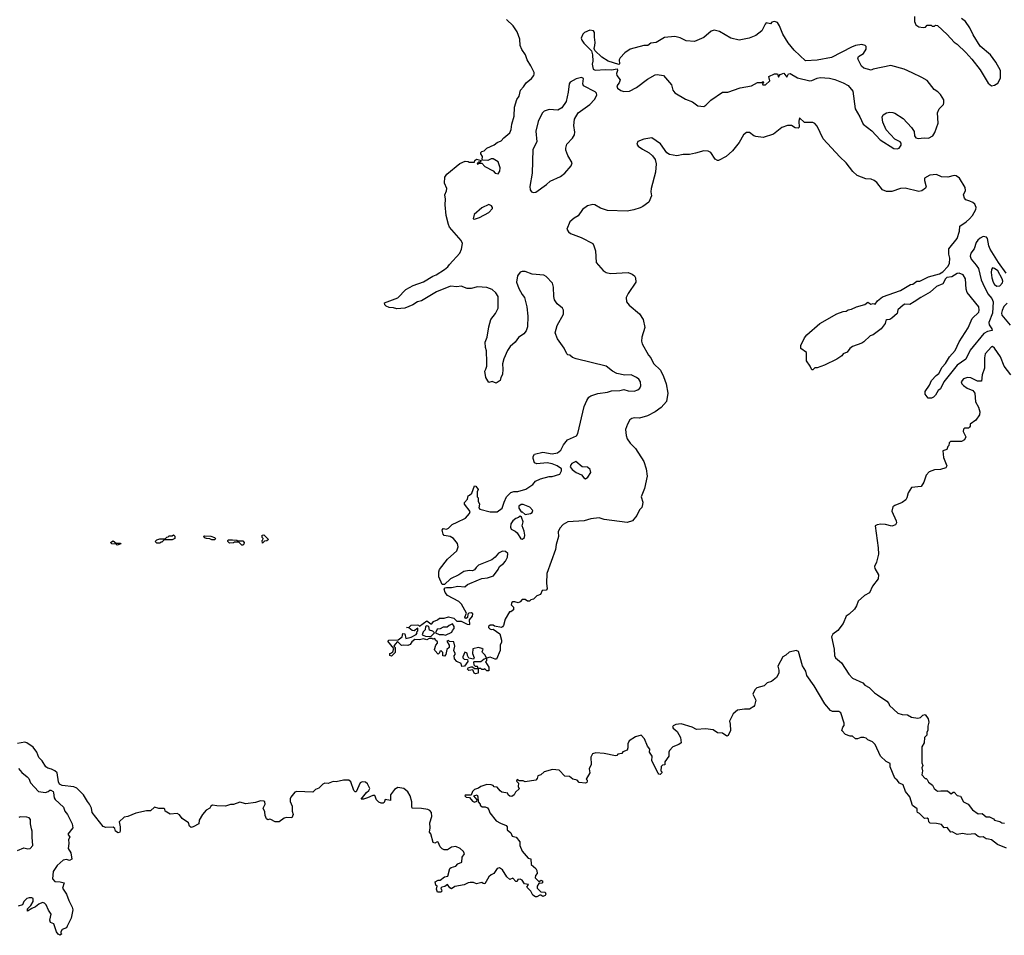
# Model space of a CAD drawing. Extents: x 2293878 to 2522763, y 823964 to 1006972.
# Tile 395 of 407: x 2455645 to 2465128, y 907880 to 916703. Entities that reach past the tile are written whole.
import ezdxf

# ---------------------------------------------------------------- set-up
doc = ezdxf.new("R2010")
doc.units = 0

msp = doc.modelspace()

# ---------------------------------------------------------------- linework, layer by layer
at = {"layer": '0CON20XD'}
for points in [[(2460252.9, 914035), (2460231.7, 914071.7), (2460195, 914104.2), (2460145, 914123.1), (2460055, 914130), (2459995, 914114), (2459955, 914114), (2459895.7, 914135.7), (2459855, 914128.6), (2459795, 914134.4), (2459660.6, 914079.4), (2459515, 913994.3), (2459476, 913984), (2459432.5, 913955), (2459355, 913922), (2459277, 913917), (2459245, 913927.5), (2459205, 913930), (2459175, 913942.5), (2459162.5, 913955), (2459160, 913975), (2459287.7, 914022.3), (2459365, 914102.5), (2459435, 914140.6), (2459535, 914175.6), (2459625, 914231.9), (2459656.4, 914243.6), (2459735, 914296), (2459769.7, 914320.3), (2459785, 914345.8), (2459885.3, 914454.7), (2459899.1, 914490.9), (2459908.9, 914545), (2459898, 914575), (2459785.7, 914705), (2459775, 914730), (2459752.7, 914817.3), (2459741.7, 914918.3), (2459746.1, 914973.9), (2459740, 915015), (2459757.3, 915052.7), (2459758.8, 915075), (2459736.4, 915126.4), (2459740.8, 915185), (2459759.2, 915215), (2459885, 915318.8), (2459935, 915340), (2459965, 915337.5), (2459975, 915330), (2460025, 915330), (2460030, 915345), (2460045, 915360), (2460090, 915345), (2460078.3, 915331.7), (2460065, 915330), (2460051.7, 915318.3), (2460055, 915310), (2460075, 915320), (2460095, 915320), (2460125, 915288.8), (2460206.1, 915246.1), (2460223.9, 915223.9), (2460255, 915217.5), (2460270, 915245), (2460272, 915275), (2460253.8, 915335), (2460205, 915361.2), (2460185, 915361.2), (2460155, 915346.2), (2460105, 915350), (2460100, 915355), (2460102.5, 915385), (2460085, 915410), (2460086.2, 915425), (2460095, 915433.8), (2460119.2, 915440.8), (2460145, 915465.7), (2460215, 915495.8), (2460245, 915520), (2460283.8, 915535), (2460308, 915565), (2460365, 915614), (2460378.6, 915645), (2460385.6, 915695), (2460407.8, 915775), (2460410.9, 915859.1), (2460434, 915935), (2460456, 915965), (2460470, 916025), (2460498.8, 916055), (2460523.8, 916095), (2460573.9, 916136.1), (2460596.7, 916165), (2460600.7, 916179.3), (2460598.8, 916195), (2460567.9, 916257.9), (2460534, 916315), (2460518, 916365), (2460481.1, 916415), (2460466.9, 916455), (2460462.5, 916515), (2460436, 916585), (2460398.8, 916645), (2460332.5, 916705)], [(2464095, 915457.3), (2464115, 915464.5), (2464136.5, 915495), (2464134.2, 915515), (2464125, 915525.8), (2464072.6, 915552.6), (2463991.7, 915641.7), (2463959.2, 915715), (2463952.9, 915765), (2463960.8, 915785), (2463993.8, 915805), (2464025, 915811.5), (2464055, 915810), (2464075, 915801.9), (2464155, 915752), (2464234.5, 915664.5), (2464260, 915625), (2464263.4, 915583.4), (2464275.8, 915565), (2464297.2, 915557.2), (2464355, 915564.6), (2464397.3, 915562.7), (2464439.4, 915585), (2464460.6, 915615), (2464491.4, 915705), (2464483.6, 915806.4), (2464502.5, 915845), (2464542.5, 915885), (2464546.4, 915903.6), (2464545, 915930), (2464513.6, 915983.6), (2464488.8, 916008.8), (2464451.3, 916031.3), (2464386.3, 916116.3), (2464335, 916147.5), (2464241.5, 916191.5), (2464165, 916227.7), (2464035, 916262.7), (2463865, 916226.7), (2463845, 916217.5), (2463775, 916237.5), (2463752.5, 916255), (2463717.5, 916325), (2463725, 916350), (2463773.3, 916376.7), (2463799.3, 916420.7), (2463796.7, 916445), (2463787.5, 916455), (2463755, 916463.3), (2463695.8, 916454.2), (2463655, 916440), (2463465, 916338.8), (2463325, 916313.3), (2463215, 916306), (2463105, 916408.8), (2463045, 916480), (2462994.6, 916564.6), (2462964.2, 916644.2), (2462945, 916676.7), (2462915, 916686.7), (2462889.3, 916680.7), (2462875, 916662.5), (2462836.2, 916673.8), (2462825, 916660), (2462792.5, 916595), (2462735, 916550), (2462670, 916525), (2462575, 916507.5), (2462495, 916526.7), (2462385, 916588), (2462335, 916603.8), (2462305.9, 916594.1), (2462235, 916532), (2462145, 916493.3), (2462065, 916500), (2462007.1, 916527.1), (2461955, 916541.9), (2461857.1, 916532.9), (2461775, 916484), (2461725, 916476), (2461695, 916453.8), (2461655, 916454), (2461525, 916419.4), (2461475, 916383.3), (2461429.2, 916335), (2461420, 916315), (2461421.7, 916278.3), (2461415, 916270), (2461314.5, 916304.5), (2461250.7, 916340.7), (2461183.3, 916405), (2461178, 916425), (2461183.8, 916453.8), (2461189.2, 916485), (2461180, 916535), (2461180.7, 916580.7), (2461172.5, 916595), (2461135, 916603.8), (2461085, 916581.2), (2461068.8, 916565), (2461054.2, 916525), (2461059.2, 916505), (2461077.6, 916477.6), (2461152, 916402), (2461160.8, 916365), (2461164, 916305), (2461158.8, 916275), (2461170, 916225), (2461187.7, 916217.7), (2461285.8, 916224.2), (2461345, 916218.8), (2461398.3, 916228.3), (2461402.5, 916215), (2461393.8, 916185), (2461396.2, 916165), (2461427.5, 916125), (2461417.5, 916095), (2461396.2, 916065), (2461403.8, 916045), (2461435, 916019.5), (2461465, 916010), (2461518, 916015), (2461585, 916049.2), (2461691.3, 916128.7), (2461765, 916172.5), (2461785.7, 916175.7), (2461845, 916164), (2461922, 916075), (2461935.5, 916025), (2461955, 915998.1), (2462056.2, 915936.2), (2462125, 915911.9), (2462175, 915874), (2462235, 915866.2), (2462255, 915878.8), (2462301.7, 915928.3), (2462415, 916004), (2462465, 916003.8), (2462585, 916047.5), (2462695, 916066.7), (2462750.7, 916099.3), (2462791.7, 916098.3), (2462805, 916107.5), (2462810, 916095), (2462800, 916085), (2462802.5, 916075), (2462826.7, 916075), (2462870, 916115), (2462860, 916155), (2462915, 916180), (2462945, 916180), (2462955, 916150), (2462970, 916175), (2463005, 916187.5), (2463035, 916150), (2463050, 916180), (2463065, 916185.7), (2463135, 916143.8), (2463255, 916115.4), (2463275, 916117.1), (2463325, 916139.6), (2463354.6, 916144.6), (2463445, 916140.8), (2463497.4, 916127.4), (2463576, 916095), (2463625, 916069.1), (2463668.2, 916015), (2463693.1, 915845), (2463738.3, 915768.3), (2463770, 915695), (2463852.4, 915632.4), (2463931.5, 915545), (2464065, 915463.1), (2464095, 915457.3)], [(2464263.3, 916735), (2464262.5, 916685), (2464275, 916652.5), (2464303.6, 916633.6), (2464348.3, 916628.3), (2464368.3, 916631.7), (2464385, 916650), (2464425, 916650), (2464435, 916640), (2464455, 916640), (2464465, 916650), (2464485, 916647.5), (2464579.6, 916559.5), (2464645, 916487.5), (2464675, 916466.7), (2464757, 916387), (2464814.2, 916324.2), (2464895, 916221.2), (2464971.7, 916091.7), (2465005, 916066.7)], [(2465005, 916066.7), (2465035, 916072.5), (2465065, 916090), (2465091.7, 916138.3), (2465093.3, 916215), (2465048, 916295), (2464994.3, 916365), (2464895, 916448), (2464827.6, 916557.6), (2464797.5, 916625), (2464754.2, 916685), (2464715, 916714.3)], [(2460595, 915036.5), (2460615, 915042.7), (2460719.2, 915115), (2460753.3, 915146.7), (2460855, 915191.2), (2460895, 915223.5), (2460956.2, 915295), (2460964.6, 915325), (2460925, 915393.1), (2460906.4, 915445), (2460905.8, 915465), (2460916.1, 915505), (2460968.1, 915561.9), (2460988.2, 915595), (2460990.9, 915619.1), (2460980.8, 915685), (2460988.2, 915745), (2461022.7, 915805), (2461134.8, 915885.2), (2461180, 915935), (2461203.3, 915975), (2461201.4, 915995), (2461187.4, 916007.4), (2461073.8, 916065), (2461070, 916085), (2461076.2, 916135), (2461055, 916145.7), (2461005, 916134), (2460947.3, 916102.7), (2460936, 916085), (2460927.3, 916005), (2460908.5, 915915), (2460867.6, 915852.4), (2460828.3, 915831.7), (2460745, 915838.1), (2460697.5, 915822.5), (2460677.5, 915802.5), (2460639.1, 915720.9), (2460617.6, 915627.6), (2460625.6, 915525), (2460586.6, 915453.4), (2460579.6, 915225), (2460557.1, 915095), (2460560.5, 915065), (2460574.1, 915044.1), (2460595, 915036.5)], [(2465145, 914261.7), (2465072.9, 914362.9), (2464992.4, 914492.4), (2464979.9, 914525), (2464966.9, 914595), (2464957.6, 914607.6), (2464925, 914612.7), (2464895, 914598.8), (2464871.9, 914578.1), (2464857.8, 914555), (2464837.7, 914495), (2464805.2, 914454.8), (2464798.9, 914425), (2464808.2, 914395), (2464858.8, 914338.8), (2464878.5, 914305), (2464907.1, 914195), (2464922.1, 914162.1), (2464971, 914061), (2465009.1, 914015), (2465021.8, 913985), (2465014.8, 913875.2), (2464978.9, 913785), (2464983.2, 913763.2), (2465008.8, 913725), (2465012.5, 913707.5), (2464965, 913699.1), (2464930.8, 913679.2), (2464800.4, 913519.6), (2464756.9, 913433.1), (2464675, 913374.4), (2464546.2, 913213.8), (2464515, 913146.7), (2464490, 913130), (2464465.8, 913085), (2464445, 913066), (2464427, 913057), (2464395, 913057.5), (2464366.7, 913095), (2464365, 913120), (2464407.1, 913182.9), (2464427.1, 913225), (2464472, 913275), (2464498.8, 913295), (2464530.8, 913355), (2464560.6, 913389.4), (2464600.5, 913455), (2464655.5, 913515), (2464695, 913598.9), (2464780.4, 913735), (2464819.1, 913825), (2464882.3, 913885), (2464887.1, 913905), (2464882.5, 913935), (2464770.3, 914075), (2464760.9, 914105), (2464755.7, 914205.7), (2464733.4, 914243.4), (2464695, 914261.5), (2464673.2, 914256.8), (2464624.1, 914225.9), (2464575, 914218.2), (2464561.1, 914205), (2464535, 914156.9), (2464476.2, 914133.8), (2464415, 914077.1), (2464322.9, 914027.1), (2464260, 913985), (2464219.7, 913960.3), (2464169.3, 913960.7), (2464155, 913953.3), (2464103.8, 913906.2), (2464095, 913873.3), (2464045, 913826.7), (2464025, 913813.8), (2463998.3, 913811.7), (2463987, 913803), (2463980, 913775), (2463943.3, 913725), (2463865, 913666.7), (2463835, 913656.7), (2463775, 913600), (2463755, 913586.7), (2463665, 913553.3), (2463640, 913535), (2463615, 913500), (2463576.4, 913483.6), (2463562.5, 913465), (2463515, 913433.3), (2463397.3, 913372.7), (2463325, 913350), (2463305, 913350), (2463285, 913330), (2463275, 913330), (2463260, 913365), (2463223.3, 913415), (2463222.5, 913495), (2463170, 913535), (2463170, 913565), (2463203.9, 913636.1), (2463225, 913667.5), (2463350, 913775), (2463515, 913870), (2463575, 913890), (2463605, 913893.3), (2463625, 913906.7), (2463655, 913912.5), (2463703.6, 913936.4), (2463785, 913957.5), (2463815, 913982.5), (2463843, 913963), (2463865, 913967.5), (2463885, 913963.3), (2463907, 913993), (2463956.4, 914033.6), (2464127.7, 914092.3), (2464225, 914150), (2464246.1, 914153.9), (2464285, 914184), (2464315.8, 914184.2), (2464397.5, 914225), (2464505, 914255.5), (2464536.4, 914275), (2464585, 914325.8), (2464600.6, 914355), (2464605.2, 914405), (2464595.4, 914445), (2464593.1, 914495), (2464673.9, 914595), (2464695.9, 914665), (2464701.1, 914715), (2464761.2, 914755), (2464794.6, 914785), (2464820.8, 914815), (2464855.5, 914875), (2464857.7, 914895), (2464842.9, 914925), (2464825, 914941.1), (2464795, 914953.3), (2464758.3, 914968.3), (2464744.6, 914984.6), (2464736.5, 915015), (2464754, 915056), (2464752.8, 915085), (2464696.4, 915175), (2464665, 915199.2), (2464645, 915201.8), (2464585, 915186), (2464525, 915188.9), (2464475, 915211), (2464411.1, 915205), (2464360.8, 915175), (2464358.8, 915155), (2464376.4, 915093.6), (2464369.6, 915080.5), (2464335, 915054), (2464305, 915049.2), (2464175, 915080.4), (2464128.8, 915075), (2464045, 915048.2), (2463995, 915047.9), (2463955.3, 915065.3), (2463900.4, 915135), (2463874.4, 915155), (2463845, 915167.2), (2463795, 915168.8), (2463711.2, 915201.2), (2463668.9, 915238.9), (2463603.8, 915325), (2463545, 915382.1), (2463385.3, 915555), (2463325, 915676.9), (2463305, 915702.5), (2463283.1, 915713.1), (2463203.7, 915713.7), (2463155, 915756.2), (2463148.5, 915725), (2463152.2, 915667.8), (2463142.4, 915657.6), (2463115, 915661.4), (2463077.5, 915685), (2463040, 915685), (2462984.4, 915665.6), (2462905, 915599.6), (2462805, 915569.5), (2462735, 915578.2), (2462715, 915585.6), (2462675, 915616.2), (2462644.3, 915615), (2462615, 915592.2), (2462575, 915519.4), (2462510.4, 915439.6), (2462448.6, 915385), (2462375, 915346.7), (2462365, 915346.7), (2462345, 915360.6), (2462302.2, 915422.2)], [(2462302.2, 915422.2), (2462275, 915435.9), (2462235, 915439.6), (2462155, 915415.5), (2462095, 915405.5), (2462035, 915405.5), (2461975, 915390.5), (2461904.7, 915404.7), (2461878.7, 915418.7), (2461817.1, 915507.2), (2461735, 915566), (2461655, 915552.2), (2461599.6, 915530.4), (2461588, 915505), (2461602.5, 915485), (2461644.1, 915454.1), (2461708.8, 915418.8), (2461740.8, 915390.8), (2461765.4, 915355.4), (2461774.5, 915315.5), (2461770, 915235), (2461728.6, 915075), (2461724.4, 915045), (2461730, 915005), (2461703.3, 914945), (2461647.1, 914902.9), (2461619.6, 914890.5), (2461560.5, 914869.5), (2461495, 914858.8), (2461305, 914863.1), (2461238.2, 914888.2), (2461185, 914919.1), (2461165, 914920.9), (2461115, 914908.6), (2461066.9, 914875), (2461025.3, 914814.7), (2460985, 914792.1), (2460944.1, 914755.9), (2460915.8, 914685), (2460929.7, 914659.7), (2460951.7, 914641.7), (2461052, 914605), (2461164, 914545), (2461175.5, 914525.6), (2461190, 914475), (2461198, 914365), (2461265, 914285.6), (2461295, 914268.1), (2461335, 914257.8), (2461505, 914265.8), (2461545, 914252.5), (2461565, 914236), (2461575.7, 914215), (2461578.6, 914175), (2461507.1, 914065), (2461485.5, 914025), (2461489.5, 913985), (2461515, 913952.2), (2461615, 913869.2), (2461651.1, 913815), (2461666.8, 913736.8), (2461635.9, 913644.1), (2461633.8, 913606.2), (2461640.8, 913580.8), (2461701.9, 913471.9), (2461725, 913444), (2461750.5, 913390.5), (2461816.7, 913325), (2461847.1, 913265), (2461872.9, 913195), (2461888.6, 913105), (2461876, 913025), (2461824.2, 912965), (2461767.1, 912925), (2461693.3, 912885), (2461615, 912862.9), (2461565, 912866.7), (2461539.6, 912860.4), (2461522.5, 912847.5), (2461497.8, 912805), (2461480, 912755), (2461485.6, 912695), (2461495.5, 912665.6), (2461523.9, 912623.9), (2461575, 912572), (2461655.5, 912445.5), (2461678.2, 912375), (2461689.4, 912305), (2461663.3, 912185), (2461630, 912105), (2461646.2, 912055), (2461645, 912030), (2461636.1, 912003.9), (2461615, 911980), (2461587.5, 911925), (2461547.5, 911875), (2461495, 911857.5), (2461275, 911885.7), (2461225, 911902.5), (2461145, 911892.1), (2461082.7, 911872.7), (2460925, 911864.5), (2460880.9, 911839.1), (2460846.2, 911803.8), (2460831.3, 911768.7), (2460833.2, 911723.2), (2460811.2, 911645), (2460805, 911597.5), (2460720.6, 911365), (2460718.6, 911275), (2460725, 911217.5), (2460715, 911206.7), (2460677, 911203), (2460660, 911165), (2460625, 911152.5), (2460595, 911120), (2460568.3, 911111.7), (2460555, 911100), (2460535, 911100), (2460515, 911117.5), (2460485, 911117.5), (2460466.4, 911093.6), (2460445, 911082.5), (2460413.6, 911093.6), (2460395, 911093.8), (2460385, 911086.7), (2460380, 911065), (2460401.7, 911041.7), (2460400, 911015), (2460375, 910997.5), (2460361.7, 910998.3), (2460321.2, 910925), (2460305.7, 910865), (2460295, 910851.2), (2460285, 910846.7), (2460218.3, 910858.3), (2460205, 910870), (2460175, 910870), (2460160, 910855), (2460160, 910845), (2460173, 910833), (2460185, 910827.5), (2460205, 910830), (2460270, 910785), (2460285.8, 910725), (2460285.7, 910705), (2460273.3, 910675), (2460272, 910625), (2460238.3, 910541.7), (2460225, 910540), (2460175, 910560), (2460140, 910550), (2460140, 910525), (2460130, 910515), (2460162.5, 910465), (2460165, 910430), (2460145, 910430), (2460125, 910447.5), (2460115, 910440), (2460095, 910440), (2460085, 910450), (2460060, 910450), (2460061.7, 910438.3), (2460060, 910405), (2460035, 910400), (2460023.3, 910405), (2460008.3, 910438.3), (2459971.7, 910431.7), (2459957.5, 910445), (2459963.8, 910456.2), (2459995, 910467.5), (2460007.5, 910467.5), (2460025, 910450), (2460060, 910450), (2460055, 910470), (2460035, 910470), (2460021.7, 910481.7), (2460020, 910515), (2460025, 910520), (2460085, 910517.5), (2460120, 910545), (2460140, 910550), (2460128.3, 910578.3), (2460103.8, 910605), (2460100, 910615), (2460107.5, 910635), (2460097.5, 910645), (2460065, 910653.3), (2460010.7, 910639.3), (2460006, 910595), (2460022.5, 910555), (2460015, 910540), (2459970.7, 910550.7), (2459957.5, 910575), (2459955, 910600), (2459931.7, 910608.3), (2459912.5, 910565), (2459913, 910553), (2459925, 910542.5), (2459958.3, 910538.3), (2459961.7, 910518.3), (2459930, 910475), (2459905, 910470), (2459898.3, 910498.3), (2459855, 910520), (2459832.5, 910545), (2459828.3, 910571.7), (2459840, 910585), (2459840, 910595), (2459827.5, 910625), (2459837.5, 910665), (2459827, 910707), (2459785, 910710), (2459775, 910720), (2459760, 910715), (2459782.5, 910675), (2459782.5, 910655), (2459760, 910635), (2459750, 910585), (2459735, 910570), (2459721.7, 910571.7), (2459720, 910605), (2459705, 910620), (2459691.7, 910618.3), (2459688.3, 910601.7), (2459675, 910590), (2459642.5, 910625), (2459640, 910635), (2459653, 910677), (2459670, 910695), (2459668.3, 910708.3), (2459650, 910725), (2459645, 910740), (2459625, 910732.5), (2459615, 910740), (2459588.3, 910741.7), (2459565, 910727.5), (2459535, 910737.5), (2459495, 910727.5), (2459450.7, 910729.3), (2459420.7, 910709.3), (2459406.4, 910683.6), (2459385, 910673.8), (2459345, 910677.5), (2459323, 910673), (2459285, 910710), (2459260, 910685), (2459250, 910665), (2459260, 910655), (2459260, 910605), (2459225, 910570), (2459210, 910575), (2459210, 910595), (2459218.3, 910598.3), (2459238.3, 910611.7), (2459250, 910645), (2459190, 910715), (2459200, 910725), (2459291.7, 910728.3), (2459330, 910755), (2459335, 910790), (2459356.1, 910786.1), (2459365, 910740), (2459415, 910752.5), (2459465, 910780), (2459472.5, 910795), (2459470, 910805), (2459480, 910815), (2459478.3, 910838.3), (2459445, 910812.5), (2459425, 910816.7), (2459391.7, 910841.7), (2459370, 910845), (2459395, 910850), (2459415, 910870), (2459471.7, 910871.7), (2459485, 910870), (2459495, 910860), (2459565, 910910), (2459605, 910880), (2459615, 910880), (2459630, 910905), (2459670.7, 910919.3), (2459690, 910935), (2459733, 910937), (2459775, 910948.8), (2459827.5, 910935), (2459855, 910907.5), (2459896.1, 910906.1), (2459955, 910877.5), (2459980, 910875), (2459978.3, 910921.7), (2460007.5, 910955), (2460008.3, 910978.3), (2459996.4, 910986.4), (2459970, 910985), (2459960, 910975), (2459957, 910943), (2459946.7, 910933.3), (2459940, 910935), (2459933.8, 910945), (2459950, 910985), (2459900.4, 911070.5), (2459875, 911096.7), (2459766.7, 911155), (2459744.3, 911184.3), (2459733.3, 911216.7), (2459741.7, 911228.3), (2459755, 911232.5), (2459805, 911232), (2459865, 911243.3), (2459931.7, 911238.3), (2459959.3, 911260.7), (2460062.5, 911305), (2460095, 911318.8), (2460150, 911325), (2460210, 911345), (2460253.8, 911405), (2460266.7, 911435), (2460305.9, 911464.1), (2460324.1, 911485.9), (2460343.8, 911525), (2460345, 911560), (2460325, 911580), (2460295, 911583.3), (2460257.7, 911562.3), (2460225.7, 911524.3), (2460191.2, 911498.8), (2460064.2, 911445.8), (2460040, 911425), (2460025, 911402.5), (2460005, 911392.5), (2459975, 911396.7), (2459924.1, 911385.9), (2459875, 911353.8), (2459793.9, 911316.1), (2459735, 911260), (2459715, 911260), (2459682.5, 911335), (2459683.3, 911383.3), (2459690, 911405), (2459766.7, 911505), (2459855.8, 911584.2), (2459868.8, 911625), (2459861.2, 911655), (2459823.3, 911705), (2459791.7, 911721.7), (2459734.2, 911734.2), (2459723.8, 911745), (2459712.5, 911785), (2459725, 911800), (2459756.7, 911793.3), (2459775, 911802.5), (2459811.7, 911838.3), (2459859.6, 911860.5), (2459938.8, 911901.2), (2459977.5, 911945), (2459982.5, 911965), (2459930, 912035), (2459928.3, 912051.7), (2459957, 912083), (2459963.6, 912116.4), (2459978.3, 912121.7), (2459998.3, 912141.7), (2460025, 912210), (2460038.3, 912208.3), (2460060, 912175), (2460052.5, 912155), (2460052.5, 912105), (2460060, 912095), (2460060, 912065), (2460072.5, 912035), (2460068.3, 911998.3), (2460077, 911987), (2460175, 911962), (2460245, 911961.2), (2460291.2, 911995), (2460310, 912055), (2460334.2, 912105), (2460375, 912145.6), (2460405, 912156.5), (2460444.3, 912155.7), (2460520.7, 912179.3), (2460586, 912224), (2460613.3, 912255), (2460662.3, 912277.7), (2460745, 912302.5), (2460775, 912300), (2460846, 912324), (2460862.5, 912355), (2460862.5, 912375), (2460822.5, 912405), (2460775, 912424), (2460725, 912434), (2460625, 912423.3), (2460605, 912433.3), (2460591.2, 912475), (2460591.2, 912495), (2460605, 912516.2), (2460685, 912535.8), (2460775, 912519.2), (2460825, 912530.8), (2460855.6, 912554.4), (2460882.5, 912605), (2460921.2, 912655), (2461008.2, 912691.8), (2461021.1, 912715), (2461081.1, 912975), (2461107.5, 913035), (2461127.5, 913065), (2461145, 913079.2), (2461215, 913101.5), (2461305.5, 913114.5), (2461345, 913126.9), (2461425, 913130.8), (2461465, 913140), (2461505, 913126.7), (2461564.3, 913124.3), (2461597.5, 913135), (2461618.8, 913151.2), (2461628, 913175), (2461624.3, 913215), (2461608.6, 913238.5), (2461585, 913256.9), (2461535, 913281.4), (2461475, 913278.6), (2461395, 913294.4), (2461355, 913315.6), (2461295, 913363.3), (2461005, 913436.2), (2460969.3, 913449.3), (2460945, 913470), (2460925, 913473.3), (2460913.9, 913483.9), (2460888.3, 913538.3), (2460825, 913627.5), (2460803.8, 913685), (2460822.3, 913757.7), (2460882.5, 913865), (2460884.3, 913905), (2460874, 913925), (2460822.5, 913965), (2460795.7, 914005), (2460788.9, 914035), (2460787.5, 914125), (2460776.7, 914165), (2460715, 914230), (2460692.9, 914242.9), (2460582.3, 914252.3), (2460515, 914277.5), (2460485, 914278.1), (2460465, 914270), (2460440, 914235), (2460431.1, 914175), (2460452, 914112), (2460485.4, 914055.5), (2460505.6, 914025), (2460530, 913935), (2460539.4, 913845), (2460537, 913743), (2460522, 913705), (2460502, 913675), (2460450.3, 913639.7), (2460418, 913595), (2460370, 913555), (2460344.3, 913515.7), (2460308.8, 913435), (2460294.1, 913385.9), (2460300, 913335), (2460296.2, 913285), (2460280, 913255), (2460272.5, 913225), (2460235, 913200), (2460195, 913216.2), (2460165, 913207.5), (2460133.8, 913255), (2460123.8, 913315), (2460136.2, 913335), (2460143.8, 913365), (2460144.1, 913404.1), (2460142.3, 913512.3), (2460132.5, 913545), (2460129.2, 913595), (2460147.5, 913645), (2460162.5, 913745), (2460184, 913815), (2460227.3, 913872.7), (2460253.1, 913925), (2460252.9, 914035)], [(2460025, 914782.5), (2460075, 914796.2), (2460164.2, 914845), (2460197.3, 914882.7), (2460198.8, 914895), (2460190.4, 914910.5), (2460165, 914923.3), (2460095, 914889.2), (2460023.8, 914825), (2460012.5, 914785), (2460025, 914782.5)], [(2465055, 914136.7), (2465085, 914139.4), (2465110.9, 914169.1), (2465113.8, 914185), (2465107.5, 914205), (2465065, 914282.4), (2465035, 914304.7), (2465015, 914310.6), (2465005.4, 914295), (2465002.9, 914267.1), (2465008.7, 914215), (2465020.9, 914175), (2465035, 914151.8), (2465055, 914136.7)], [(2465155, 913970.8), (2465125, 913938.6), (2465107.7, 913902.3), (2465101.8, 913875), (2465105.3, 913855), (2465185, 913758.9)], [(2465190.7, 913280.7), (2465128.1, 913365), (2465092.9, 913455), (2465035, 913538), (2465015, 913554), (2465005, 913551.2), (2464945, 913482.5), (2464938.5, 913445), (2464936.7, 913345), (2464915, 913280), (2464909.3, 913220.7), (2464870.3, 913220.3), (2464805, 913250.9), (2464775, 913256.4), (2464735, 913241.4), (2464714.3, 913215), (2464720, 913195), (2464735, 913178.8), (2464771.7, 913151.7), (2464825, 913130), (2464843.8, 913105), (2464851.4, 913021.4), (2464879.1, 912969.1), (2464892.9, 912925), (2464890, 912895), (2464854.4, 912845.6), (2464800, 912805), (2464800, 912785), (2464793.3, 912776.7), (2464785, 912767.5), (2464745, 912767.5), (2464734.1, 912755.9), (2464733.3, 912735), (2464756.4, 912683.6), (2464745.8, 912654.2), (2464715, 912640), (2464610, 912640), (2464596.2, 912625), (2464595, 912600), (2464585, 912590), (2464575, 912562.5), (2464535, 912550), (2464544.3, 912485), (2464573.3, 912405), (2464566.7, 912385), (2464515, 912368.8), (2464456, 912366), (2464403.8, 912345), (2464375.8, 912315), (2464351.7, 912248.3), (2464327.5, 912205), (2464233.9, 912196.1), (2464200.8, 912145), (2464190.8, 912095), (2464180, 912075), (2464145, 912050.6), (2464075, 912023.3), (2464055, 912007.5), (2464046.4, 911966.4), (2464088, 911875), (2464090, 911855), (2464080, 911835), (2464045, 911822.5), (2463985, 911837.5), (2463938.8, 911841.2), (2463904.4, 911835.6), (2463883.8, 911825), (2463914.3, 911614.3), (2463915.8, 911554.2), (2463895.8, 911474.2), (2463878.8, 911435), (2463882, 911415), (2463917.5, 911355), (2463914.2, 911315.8), (2463860, 911245), (2463829.2, 911180.8), (2463783.3, 911155), (2463719.7, 911100.3), (2463705.7, 911055), (2463685.5, 911024.4), (2463635.5, 910974.5), (2463605, 910954.2), (2463575.5, 910884.5), (2463525, 910816.2), (2463477.6, 910782.4), (2463464.4, 910755), (2463488.6, 910638.6), (2463493.5, 910575), (2463502.5, 910555), (2463561.2, 910505), (2463631.2, 910395), (2463665, 910356.7), (2463765, 910312.5), (2463785, 910290), (2463827.3, 910267.3), (2463877.5, 910217.5), (2463907.7, 910197.7), (2463997.5, 910135), (2464016.7, 910115), (2464022.5, 910095), (2464102.3, 910022.3), (2464145, 910006.7), (2464195, 910006.2), (2464233.6, 909983.6), (2464295, 909971.2), (2464320.7, 909979.3), (2464345, 910000), (2464365, 910007.5), (2464396.1, 909966.1), (2464402.5, 909935), (2464393.3, 909895), (2464393, 909857), (2464382.5, 909835), (2464381.7, 909808.3), (2464360, 909785), (2464357.5, 909735), (2464333.3, 909695), (2464333.3, 909543.3), (2464342.5, 909515), (2464332.5, 909495), (2464340, 909465), (2464332.5, 909425), (2464365, 909390), (2464375, 909390), (2464385, 909380), (2464397, 909357), (2464435.9, 909325.9), (2464453.6, 909293.6), (2464485, 909267.5), (2464517, 909273), (2464581.7, 909271.7), (2464615, 909242.5), (2464635, 909260), (2464645, 909260), (2464675, 909227.5), (2464705, 909222.5), (2464735, 909167.5), (2464780, 909145), (2464820.7, 909090.7), (2464875, 909050), (2464915, 909052.5), (2464955, 909022.5), (2464985, 909022.5), (2465025, 909002.5), (2465035, 908990), (2465085, 908977.5), (2465105, 908962.5), (2465131.7, 908961.7)], [(2461095, 912280), (2461117.5, 912295), (2461145, 912340), (2461138.3, 912368.3), (2461115, 912390), (2461063, 912393), (2461000, 912445), (2460962.5, 912425), (2460952.5, 912415), (2460947.5, 912395), (2460965, 912367.5), (2461005, 912340), (2461055, 912317.5), (2461077, 912287), (2461095, 912280)], [(2460515, 911936.7), (2460565, 911943.3), (2460582.5, 911955), (2460587, 911973), (2460557.5, 912005), (2460493, 912033), (2460475, 912032.5), (2460453.9, 912016.1), (2460452.5, 911995), (2460475, 911960), (2460485, 911960), (2460515, 911936.7)], [(2460485, 911697.5), (2460495, 911702.5), (2460506.7, 911715), (2460510, 911735), (2460503.3, 911775), (2460483.3, 911825), (2460493.3, 911865), (2460478.8, 911908.8), (2460465, 911920), (2460450, 911905), (2460425, 911897.5), (2460393.8, 911875), (2460376.7, 911845), (2460371.7, 911811.7), (2460380, 911795), (2460416.1, 911776.1), (2460435, 911757.5), (2460470.7, 911700.7), (2460485, 911697.5)], [(2456995, 911660), (2456965, 911660), (2456950, 911675), (2456965, 911690), (2456995, 911700), (2457045, 911700), (2457061.7, 911718.3), (2457075, 911720), (2457085, 911730), (2457115, 911730), (2457125, 911740), (2457140, 911725), (2457140, 911705), (2457115, 911690), (2457035, 911690), (2457015, 911670), (2457005, 911670), (2456995, 911660)], [(2457985, 911660), (2457980, 911685), (2457988.3, 911691.7), (2457990, 911705), (2457980, 911715), (2457980, 911735), (2457995, 911740), (2458040, 911695), (2458025, 911680), (2458001.7, 911678.3), (2457985, 911660)], [(2456585, 911640), (2456575, 911650), (2456533, 911653), (2456520, 911665), (2456545, 911680), (2456575, 911660), (2456615, 911660), (2456618.3, 911651.7), (2456595, 911642.5), (2456585, 911640)], [(2457525, 911690), (2457495, 911690), (2457475, 911700), (2457443, 911703), (2457425, 911710), (2457420, 911725), (2457425, 911730), (2457487, 911727), (2457520, 911715), (2457530, 911705), (2457525, 911690)], [(2457795, 911640), (2457785, 911640), (2457755, 911670), (2457715, 911670), (2457705, 911662.5), (2457665, 911660), (2457650, 911675), (2457650, 911685), (2457655, 911690), (2457695, 911690), (2457735, 911687.5), (2457745, 911680), (2457795, 911680), (2457806.2, 911665), (2457805, 911650), (2457795, 911640)], [(2459745, 910772.5), (2459808.3, 910801.7), (2459813, 910817), (2459830, 910835), (2459830, 910855), (2459815, 910880), (2459780, 910865), (2459761.7, 910848.3), (2459725, 910850), (2459695, 910833.3), (2459665, 910830), (2459650, 910795), (2459685, 910780), (2459725, 910780), (2459745, 910772.5)], [(2459605, 910760), (2459640, 910795), (2459625, 910810), (2459591.7, 910821.7), (2459587, 910857), (2459565, 910862.5), (2459552.5, 910855), (2459550, 910825), (2459530, 910805), (2459522.5, 910775), (2459555, 910762.5), (2459605, 910760)], [(2465148.3, 908718.3), (2465063.8, 908753.8), (2465005, 908800), (2464977.5, 908807.5), (2464955, 908810), (2464925, 908830), (2464895, 908826.7), (2464875, 908831.2), (2464843, 908857), (2464775, 908852.5), (2464725, 908860), (2464675, 908852.5), (2464627, 908877), (2464613, 908873), (2464578.3, 908918.3), (2464550, 908915), (2464525, 908947.5), (2464475, 908957.5), (2464415, 908960), (2464402.5, 908975), (2464398.3, 908998.3), (2464385, 909007.5), (2464360, 909005), (2464313, 909053), (2464293.6, 909063.6), (2464287.5, 909075), (2464288.3, 909098.3), (2464245, 909132.5), (2464220, 909215), (2464177.5, 909265), (2464155, 909330), (2464117.5, 909345), (2464096.4, 909376.4), (2464073.9, 909393.9), (2464030, 909505), (2464030, 909535), (2463990, 909555), (2463937.5, 909605), (2463885, 909717.5), (2463860, 909745), (2463815, 909762.5), (2463798.3, 909778.3), (2463776.4, 909786.4), (2463745, 909786.7), (2463715, 909773.3), (2463695, 909773.3), (2463665, 909800), (2463645, 909800), (2463600, 909815), (2463562.5, 909855), (2463572.5, 909885), (2463587, 909903), (2463587.5, 909925), (2463552.5, 910025), (2463536.1, 910036.1), (2463475, 910036.2), (2463453.3, 910045), (2463399.6, 910109.5), (2463296.7, 910285), (2463225.8, 910385), (2463215.8, 910425), (2463185.6, 910475.6), (2463145.7, 910615.7), (2463125, 910625.8), (2463055, 910608.1), (2463025, 910580), (2462995, 910563.3), (2462946.2, 910475), (2462956.2, 910435), (2462956.2, 910405), (2462935, 910363.3), (2462887.5, 910325), (2462845, 910312), (2462815, 910282.5), (2462745, 910264), (2462726, 910245), (2462706.2, 910205), (2462733.8, 910145), (2462723.9, 910096.1), (2462715.9, 910084.1), (2462675, 910060.8), (2462625, 910060.6), (2462559.1, 910050.9), (2462517.5, 910015), (2462480, 909945), (2462487.5, 909915), (2462490, 909855), (2462467.5, 909805), (2462455, 909800), (2462415, 909828.8), (2462365, 909831.2), (2462325, 909860), (2462249.7, 909870.3), (2462165, 909864.2), (2462122.5, 909885), (2462015, 909917.5), (2461965, 909911.2), (2461940.4, 909899.5), (2461932.5, 909885), (2461937.5, 909875), (2461976.7, 909845), (2462010, 909785), (2462016.2, 909735), (2461995, 909718), (2461935, 909696.7), (2461905, 909662.5), (2461896.4, 909643.6), (2461896, 909605), (2461858.3, 909551.7), (2461858.3, 909521.7), (2461835, 909520), (2461823, 909507), (2461820, 909465), (2461830, 909455), (2461830, 909445), (2461815, 909430), (2461801.7, 909431.7), (2461793, 909443), (2461735, 909560), (2461736.7, 909605), (2461712.5, 909645), (2461713.3, 909675), (2461691.4, 909701.4), (2461662.3, 909772.3), (2461629.3, 909809.3), (2461575, 909794), (2461516.7, 909755), (2461503.9, 909726.1), (2461503.9, 909686.1), (2461496.7, 909665), (2461455, 909647.5), (2461445, 909632.5), (2461405, 909626.7), (2461395, 909612.5), (2461385, 909610), (2461273, 909633), (2461195, 909637.5), (2461162.7, 909627.3), (2461147, 909597), (2461150, 909525), (2461130, 909485), (2461137.5, 909445), (2461100, 909385), (2461110, 909375), (2461110, 909365), (2461106.4, 909353.6), (2461095, 909347.5), (2461035, 909352.5), (2461013.6, 909373.6), (2460973.9, 909383.9), (2460941.7, 909411.7), (2460895, 909413.3), (2460841.7, 909471.7), (2460776.4, 909476.4), (2460695, 909456.7), (2460665, 909427.5), (2460635, 909416.7), (2460630, 909390), (2460615, 909373.8), (2460515, 909357.5), (2460495, 909367.5), (2460455, 909370), (2460435, 909380), (2460430, 909365), (2460450, 909345), (2460447.5, 909315), (2460457, 909293), (2460420.7, 909259.3), (2460407.5, 909235), (2460385, 909217.5), (2460365, 909220), (2460350, 909235), (2460345, 909250), (2460289.3, 909259.3), (2460272, 909272), (2460245, 909307.5), (2460215, 909310), (2460205, 909322.5), (2460185, 909330), (2460145, 909333.3), (2460085, 909313.3), (2460063.6, 909296.4), (2460026.4, 909283.6), (2460007.5, 909265), (2459995, 909230), (2459935, 909230), (2459932.5, 909225), (2459945, 909212.5), (2459978.3, 909208.3), (2460005, 909172.5), (2460025, 909162.5), (2460048.3, 909171.7), (2460050, 909185), (2460020, 909225), (2460050, 909235), (2460057.5, 909215), (2460060, 909165), (2460080, 909145), (2460080, 909135), (2460098.3, 909118.3), (2460129.3, 909119.3), (2460149.3, 909109.3), (2460165, 909090), (2460171.7, 909061.7), (2460234.1, 908984.1), (2460275, 908960)], [(2460275, 908960), (2460329.3, 908939.3), (2460340, 908925), (2460340, 908895), (2460376, 908866), (2460387, 908837), (2460427.5, 908825), (2460461.7, 908781.7), (2460462.5, 908745), (2460485, 908690), (2460543.6, 908623.6), (2460567, 908617), (2460571.7, 908561.7), (2460617.5, 908525), (2460626.7, 908505), (2460627.5, 908475), (2460612.5, 908455), (2460610, 908435), (2460645, 908400), (2460655, 908400), (2460665, 908410), (2460676.4, 908406.4), (2460682.5, 908395), (2460675, 908383.8), (2460645, 908380), (2460627.5, 908355), (2460630, 908335), (2460665, 908300), (2460706.4, 908296.4), (2460713.3, 908275), (2460705, 908262.5), (2460685, 908252.5), (2460665, 908267.5), (2460655, 908267.5), (2460625, 908250), (2460611.7, 908251.7), (2460588.3, 908268.3), (2460567.5, 908305), (2460530, 908345), (2460545, 908370), (2460506.4, 908376.4), (2460485, 908410), (2460465, 908420), (2460441.7, 908418.3), (2460435, 908400), (2460425, 908400), (2460395, 908430), (2460365, 908417.5), (2460337.5, 908445), (2460295, 908512.5), (2460265, 908530), (2460242.5, 908525), (2460213, 908477), (2460185, 908462.5), (2460165, 908442.5), (2460125, 908377.5), (2460108.3, 908378.3), (2460095, 908387.5), (2460045, 908377.5), (2460015, 908390), (2459985, 908390), (2459963.6, 908386.4), (2459925, 908367.5), (2459835, 908350), (2459805, 908327.5), (2459787, 908337), (2459765, 908370), (2459738.8, 908351.2), (2459710, 908345), (2459702.5, 908335), (2459708.3, 908318.3), (2459710, 908305), (2459700, 908295), (2459670, 908295), (2459660, 908325), (2459667.5, 908355), (2459651.7, 908361.7), (2459647.5, 908395), (2459675, 908412.5), (2459695, 908410), (2459735, 908442.5), (2459770, 908450), (2459787.5, 908525), (2459800, 908535), (2459845, 908547.5), (2459865, 908567.5), (2459902.5, 908585), (2459908.3, 908631.7), (2459930, 908665), (2459918.3, 908688.3), (2459887, 908717), (2459845, 908736.7), (2459805, 908730), (2459765, 908702.5), (2459733.6, 908703.6), (2459715, 908712.5), (2459694.2, 908734.2), (2459675, 908777.5), (2459665, 908780), (2459645, 908767.5), (2459627.5, 908775), (2459606.4, 908856.4), (2459592.5, 908875), (2459600, 908915), (2459596.7, 908965), (2459615.9, 909024.1), (2459612, 909065), (2459595, 909083.8), (2459575, 909092), (2459515, 909102), (2459426.7, 909106.7), (2459421.2, 909121.2), (2459423.3, 909165), (2459406.7, 909225), (2459385, 909263.8), (2459345.9, 909295.9), (2459286.4, 909303.6), (2459255, 909286.7), (2459216.7, 909235), (2459215, 909180), (2459165, 909187.5), (2459155, 909160), (2459145, 909152.5), (2459125, 909152.5), (2459105, 909162.5), (2459082.5, 909185), (2459066.2, 909226.2), (2459045, 909226), (2458995, 909204.2), (2458955, 909191.2), (2458932.5, 909192.5), (2458984.1, 909255.9), (2459006.7, 909275), (2459017.5, 909295), (2458995, 909340), (2458975, 909356.7), (2458945, 909358.8), (2458925, 909348.8), (2458885.8, 909264.2), (2458875, 909262.5), (2458864.3, 909275), (2458835, 909360), (2458815, 909373.8), (2458765, 909376.2), (2458691.7, 909358.3), (2458665, 909362.5), (2458615, 909343.3), (2458585, 909346.7), (2458565, 909337.5), (2458525, 909296.7), (2458492.5, 909285), (2458469.3, 909260.7), (2458315, 909265.7), (2458295, 909258.6), (2458255, 909210), (2458249.4, 909195), (2458250.9, 909170.9), (2458268, 909125), (2458268.8, 909075), (2458277.5, 909045), (2458267, 909013), (2458215, 909016.7), (2458191.7, 909008.3), (2458145, 908972.5), (2458105, 908972.5), (2458065, 908997.5), (2458055, 909000), (2458035, 908992.5), (2458021.7, 909001.7), (2458008.8, 909035), (2458005, 909070), (2457990, 909105), (2458009.4, 909145), (2458006.7, 909165), (2457995, 909174.2), (2457965, 909174.4), (2457915, 909158.6), (2457821.7, 909148.3), (2457765, 909164.4), (2457705, 909139.4), (2457675, 909139.4), (2457626, 909124), (2457545, 909127.1), (2457502.5, 909135), (2457486.7, 909125), (2457475, 909103.8), (2457442.5, 909085), (2457406.4, 909043.6), (2457375, 908990), (2457370, 908955), (2457315, 908923.8), (2457295, 908920), (2457281.7, 908931.7), (2457270, 908965), (2457210, 909005), (2457185, 909042.5), (2457163, 909053), (2457095, 909048.8), (2457047.5, 909075), (2457042.5, 909095), (2457033.3, 909103.3), (2456985, 909101.9), (2456945, 909114), (2456905, 909078.8), (2456865, 909078.9), (2456765, 909056.5), (2456685, 909024), (2456650, 909020), (2456604, 908975), (2456613.3, 908925), (2456613, 908887), (2456610, 908875), (2456595, 908867.5), (2456567.5, 908885), (2456560.7, 908910.7), (2456545, 908922.5), (2456475, 908920), (2456447.5, 908927.5), (2456342, 909065), (2456335.8, 909104.2), (2456318.6, 909145), (2456298.2, 909168.2), (2456260.5, 909235), (2456196.4, 909296.4), (2456165, 909311.2), (2456055, 909324), (2456030, 909335), (2456018.8, 909358.8), (2456005, 909446.2), (2455985, 909465.8), (2455952.3, 909482.3), (2455915, 909490.8), (2455896, 909505), (2455860.6, 909560.6), (2455829.2, 909595), (2455809.2, 909645), (2455775, 909692.5), (2455715, 909735.6), (2455695, 909741.4), (2455625, 909730)], [(2455635, 909486.7), (2455665, 909450), (2455718.3, 909408.3), (2455732.4, 909392.4), (2455749.7, 909349.7), (2455825, 909266), (2455895, 909257.5), (2455920, 909265), (2455935, 909280), (2455945, 909280), (2455966.7, 909265), (2455972, 909252), (2455978, 909205), (2455987.3, 909187.3), (2456066.2, 909115), (2456081.2, 909075), (2456104, 909045), (2456151.2, 908955), (2456156.7, 908915), (2456107.5, 908855), (2456126.7, 908825), (2456116.4, 908803.6), (2456118.6, 908765), (2456111.2, 908715), (2456136.7, 908675), (2456147.5, 908615), (2456125, 908600), (2456095, 908610), (2456065, 908604), (2456005, 908551.2), (2455966.7, 908495), (2455960, 908425), (2455985, 908400), (2456036.4, 908396.4), (2456072.5, 908385), (2456057.5, 908335), (2456096.7, 908275), (2456117.5, 908215), (2456151.7, 908151.7), (2456157.5, 908125), (2456140, 908045), (2456103.3, 907966.7), (2456095, 907952.5), (2456053.6, 907936.4), (2456040, 907915), (2456041.7, 907901.7), (2456050, 907895), (2456035, 907880), (2456015, 907892.5), (2456000, 907915), (2455975, 907990), (2455943.3, 908005), (2455936.7, 908025), (2455947.5, 908085), (2455923.8, 908123.8), (2455900, 908175), (2455885, 908190), (2455865, 908196.2), (2455828.8, 908181.2), (2455796.7, 908155), (2455760.9, 908139.1), (2455721.7, 908111.7), (2455720, 908135), (2455752.1, 908167.9), (2455774.3, 908205), (2455773.8, 908233.8), (2455760.7, 908240.7), (2455735, 908242), (2455715, 908233.8), (2455683.3, 908205), (2455672.5, 908175), (2455630.5, 908159.5)], [(2455623.9, 908696.1), (2455685, 908722.5), (2455724.1, 908714.1), (2455745, 908716.2), (2455772.5, 908745), (2455764.1, 908825.9), (2455765.6, 908885), (2455757.5, 908905), (2455748.6, 908955), (2455750, 908995), (2455735, 909011.4), (2455715, 909018.6), (2455649.3, 909020.7), (2455637.5, 909015)]]:
    msp.add_lwpolyline(points, dxfattribs=at)

doc.saveas('drawing.dxf')
